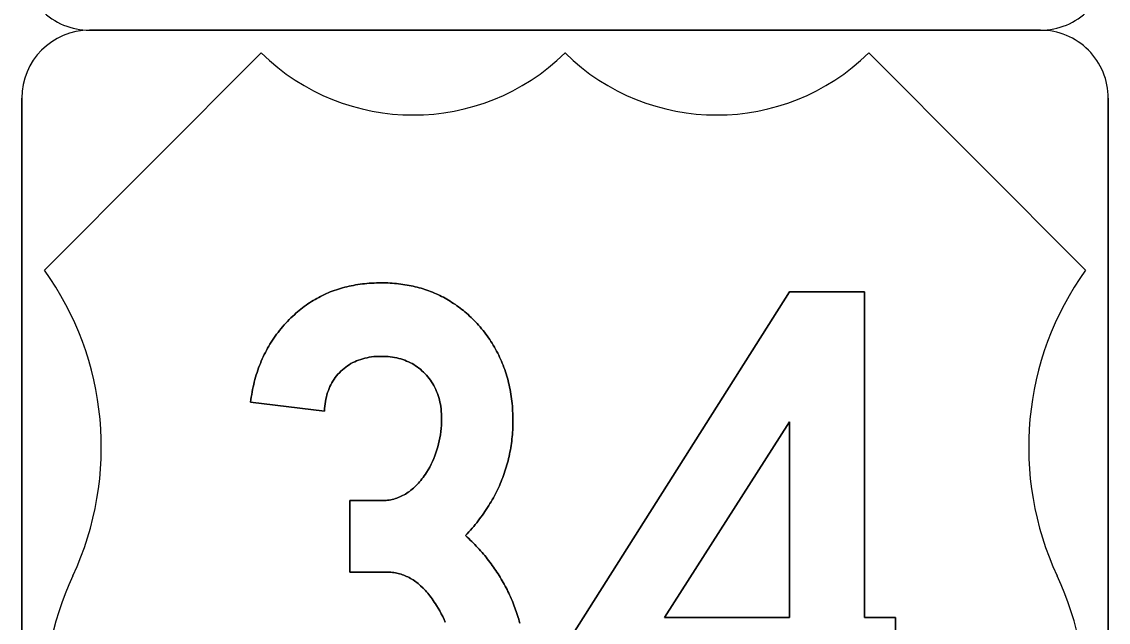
# Model space of a CAD drawing. Extents: x 10133 to 81668, y 5524 to 11018.
# Drawn here: x 28289.9 to 28389.9, y 9485.4 to 9540.6 of the extents above; entities that cross this region are included whole.
import ezdxf

# ---------------------------------------------------------------- set-up
doc = ezdxf.new("R2010")
doc.units = 0
doc.layers.add('DisPlatData', color=7, linetype='Continuous')

msp = doc.modelspace()

# ---------------------------------------------------------------- linework, layer by layer
at = {"layer": 'DisPlatData'}
for p, q in [((28296.113, 9539.828), (28296.113, 9539.828)), ((28383.613, 9539.828), (28296.113, 9539.828)), ((28296.113, 9539.828), (28296.113, 9539.828)), ((28296.113, 9539.828), (28383.613, 9539.828)), ((28383.613, 9539.828), (28296.113, 9539.828)), ((28296.113, 9539.828), (28383.613, 9539.828)), ((28383.613, 9539.828), (28296.113, 9539.828)), ((28383.613, 9539.828), (28296.113, 9539.828)), ((28296.113, 9539.828), (28296.113, 9539.828)), ((28296.113, 9539.828), (28383.613, 9539.828)), ((28296.113, 9539.828), (28296.113, 9539.828)), ((28296.113, 9539.828), (28383.613, 9539.828)), ((28383.613, 9539.828), (28383.613, 9539.828)), ((28383.613, 9539.828), (28383.613, 9539.828)), ((28383.613, 9539.828), (28383.613, 9539.828)), ((28383.613, 9539.828), (28383.613, 9539.828)), ((28291.947, 9517.778), (28311.912, 9537.745)), ((28311.912, 9537.745), (28291.947, 9517.778)), ((28367.813, 9537.745), (28387.778, 9517.778)), ((28387.778, 9517.778), (28367.813, 9537.745)), ((28289.863, 9533.578), (28289.863, 9446.078)), ((28289.863, 9533.578), (28289.863, 9533.578)), ((28289.863, 9533.578), (28289.863, 9446.078)), ((28289.863, 9446.078), (28289.863, 9533.578)), ((28289.863, 9533.578), (28289.863, 9533.578)), ((28289.863, 9446.078), (28289.863, 9533.578)), ((28389.863, 9446.078), (28389.863, 9533.578)), ((28389.863, 9446.078), (28389.863, 9533.578)), ((28389.863, 9533.578), (28389.863, 9533.578)), ((28389.863, 9533.578), (28389.863, 9446.078)), ((28389.863, 9533.578), (28389.863, 9533.578)), ((28389.863, 9533.578), (28389.863, 9446.078)), ((28321.649, 9509.725), (28321.449, 9509.681)), ((28294.566, 9489.666), (28294.568, 9489.665)), ((28294.568, 9489.665), (28294.566, 9489.666))]:
    msp.add_line(p, q, dxfattribs=at)
for points in [[(28339.862, 9537.745), (28339.863, 9537.745)], [(28324.358, 9516.535), (28324.162, 9516.553), (28323.966, 9516.568), (28323.766, 9516.581), (28323.562, 9516.591), (28323.362, 9516.598), (28323.154, 9516.602), (28322.949, 9516.603), (28322.729, 9516.602), (28322.504, 9516.597), (28322.287, 9516.589), (28322.066, 9516.578), (28321.849, 9516.563), (28321.637, 9516.546), (28321.424, 9516.525), (28321.212, 9516.502), (28321.004, 9516.475), (28320.795, 9516.445), (28320.591, 9516.411), (28320.387, 9516.375), (28320.187, 9516.335), (28319.983, 9516.293), (28319.787, 9516.247), (28319.591, 9516.198), (28319.395, 9516.145), (28319.204, 9516.09), (28319.012, 9516.031), (28318.82, 9515.97), (28318.633, 9515.905), (28318.445, 9515.837), (28318.262, 9515.765), (28318.079, 9515.691), (28317.899, 9515.613), (28317.72, 9515.533), (28317.545, 9515.448), (28317.37, 9515.361), (28317.195, 9515.271), (28317.024, 9515.178), (28316.854, 9515.081), (28316.687, 9514.981), (28316.52, 9514.878), (28316.354, 9514.772), (28316.191, 9514.663), (28316.029, 9514.55), (28315.87, 9514.435), (28315.712, 9514.316), (28315.558, 9514.194), (28315.404, 9514.069), (28315.254, 9513.941), (28315.099, 9513.809), (28314.954, 9513.675), (28314.808, 9513.537), (28314.641, 9513.38), (28314.483, 9513.221), (28314.324, 9513.06), (28314.174, 9512.898), (28314.024, 9512.732), (28313.874, 9512.565), (28313.733, 9512.396), (28313.595, 9512.224), (28313.458, 9512.051), (28313.324, 9511.875), (28313.195, 9511.698), (28313.07, 9511.518), (28312.945, 9511.336), (28312.829, 9511.152), (28312.712, 9510.966), (28312.599, 9510.778), (28312.491, 9510.588), (28312.383, 9510.395), (28312.283, 9510.2), (28312.183, 9510.004), (28312.087, 9509.805), (28311.995, 9509.605), (28311.908, 9509.402), (28311.824, 9509.197), (28311.741, 9508.99), (28311.662, 9508.78), (28311.587, 9508.569), (28311.516, 9508.356), (28311.449, 9508.14), (28311.383, 9507.923), (28311.324, 9507.703), (28311.266, 9507.482), (28311.212, 9507.258), (28311.158, 9507.032), (28311.112, 9506.804), (28311.066, 9506.574), (28311.029, 9506.342), (28310.991, 9506.108), (28310.958, 9505.871), (28310.924, 9505.633), (28317.729, 9504.818), (28317.741, 9505.046), (28317.762, 9505.269), (28317.787, 9505.487), (28317.82, 9505.701), (28317.858, 9505.91), (28317.904, 9506.114), (28317.958, 9506.313), (28318.016, 9506.508)], [(28318.016, 9506.508), (28317.958, 9506.313), (28317.904, 9506.114), (28317.858, 9505.91), (28317.82, 9505.701), (28317.787, 9505.487), (28317.762, 9505.269), (28317.741, 9505.046), (28317.729, 9504.818), (28310.924, 9505.633), (28310.958, 9505.871), (28310.991, 9506.108), (28311.029, 9506.342), (28311.066, 9506.574), (28311.112, 9506.804), (28311.158, 9507.032), (28311.212, 9507.258), (28311.266, 9507.482), (28311.324, 9507.703), (28311.383, 9507.923), (28311.449, 9508.14), (28311.516, 9508.356), (28311.587, 9508.569), (28311.662, 9508.78), (28311.741, 9508.99), (28311.824, 9509.197), (28311.908, 9509.402), (28311.995, 9509.605), (28312.087, 9509.805), (28312.183, 9510.004), (28312.283, 9510.2), (28312.383, 9510.395), (28312.491, 9510.588), (28312.599, 9510.778), (28312.712, 9510.966), (28312.829, 9511.152), (28312.945, 9511.336), (28313.07, 9511.518), (28313.195, 9511.698), (28313.324, 9511.875), (28313.458, 9512.051), (28313.595, 9512.224), (28313.733, 9512.396), (28313.874, 9512.565), (28314.024, 9512.732), (28314.174, 9512.898), (28314.324, 9513.06), (28314.483, 9513.221), (28314.641, 9513.38), (28314.808, 9513.537), (28314.954, 9513.675), (28315.099, 9513.809), (28315.254, 9513.941), (28315.404, 9514.069), (28315.558, 9514.194), (28315.712, 9514.316), (28315.87, 9514.435), (28316.029, 9514.55), (28316.191, 9514.663), (28316.354, 9514.772), (28316.52, 9514.878), (28316.687, 9514.981), (28316.854, 9515.081), (28317.024, 9515.178), (28317.195, 9515.271), (28317.37, 9515.361), (28317.545, 9515.448), (28317.72, 9515.533), (28317.899, 9515.613), (28318.079, 9515.691), (28318.262, 9515.765), (28318.445, 9515.837), (28318.633, 9515.905), (28318.82, 9515.97), (28319.012, 9516.031), (28319.204, 9516.09), (28319.395, 9516.145), (28319.591, 9516.198), (28319.787, 9516.247), (28319.983, 9516.293), (28320.187, 9516.335), (28320.387, 9516.375), (28320.591, 9516.411), (28320.795, 9516.445), (28321.004, 9516.475), (28321.212, 9516.502), (28321.424, 9516.525), (28321.637, 9516.546), (28321.849, 9516.563), (28322.066, 9516.578), (28322.287, 9516.589), (28322.504, 9516.597), (28322.729, 9516.602), (28322.949, 9516.603), (28323.154, 9516.602), (28323.362, 9516.598), (28323.562, 9516.591), (28323.766, 9516.581), (28323.966, 9516.568), (28324.162, 9516.553), (28324.358, 9516.535)], [(28334.958, 9502.046), (28334.983, 9502.25), (28335.004, 9502.455), (28335.02, 9502.66), (28335.037, 9502.866), (28335.049, 9503.073), (28335.058, 9503.28), (28335.066, 9503.489), (28335.07, 9503.698), (28335.07, 9503.908), (28335.07, 9504.14), (28335.066, 9504.371), (28335.058, 9504.6), (28335.045, 9504.828), (28335.033, 9505.054), (28335.016, 9505.278), (28334.995, 9505.5), (28334.97, 9505.721), (28334.945, 9505.94), (28334.916, 9506.157), (28334.883, 9506.373), (28334.845, 9506.587), (28334.808, 9506.799), (28334.766, 9507.01), (28334.72, 9507.219), (28334.67, 9507.426), (28334.62, 9507.632), (28334.566, 9507.836), (28334.508, 9508.038), (28334.445, 9508.239), (28334.383, 9508.438), (28334.316, 9508.635), (28334.245, 9508.83), (28334.17, 9509.024), (28334.095, 9509.217), (28334.016, 9509.407), (28333.933, 9509.596), (28333.845, 9509.783), (28333.758, 9509.969), (28333.666, 9510.153), (28333.57, 9510.335), (28333.47, 9510.515), (28333.37, 9510.694), (28333.266, 9510.871), (28333.158, 9511.047), (28333.045, 9511.22), (28332.933, 9511.393), (28332.816, 9511.563), (28332.695, 9511.732), (28332.57, 9511.899), (28332.445, 9512.064), (28332.316, 9512.228), (28332.183, 9512.39), (28332.045, 9512.55), (28331.908, 9512.709), (28331.766, 9512.866), (28331.633, 9513.009), (28331.495, 9513.148), (28331.362, 9513.285), (28331.224, 9513.419), (28331.083, 9513.55), (28330.945, 9513.679), (28330.804, 9513.805), (28330.658, 9513.928), (28330.512, 9514.048), (28330.366, 9514.165), (28330.22, 9514.28), (28330.07, 9514.392), (28329.92, 9514.501), (28329.77, 9514.608), (28329.616, 9514.711), (28329.462, 9514.812), (28329.304, 9514.91), (28329.149, 9515.005), (28328.987, 9515.098), (28328.829, 9515.188), (28328.666, 9515.275), (28328.504, 9515.359), (28328.337, 9515.441), (28328.174, 9515.52), (28328.004, 9515.596), (28327.837, 9515.669), (28327.666, 9515.74), (28327.495, 9515.807), (28327.32, 9515.872), (28327.145, 9515.934), (28326.97, 9515.994), (28326.795, 9516.05), (28326.616, 9516.104), (28326.437, 9516.155), (28326.254, 9516.204), (28326.07, 9516.249), (28325.887, 9516.292), (28325.699, 9516.332), (28325.512, 9516.37), (28325.324, 9516.404), (28325.133, 9516.436), (28324.941, 9516.465), (28324.749, 9516.491), (28324.554, 9516.515), (28324.358, 9516.535)], [(28324.358, 9516.535), (28324.554, 9516.515), (28324.749, 9516.491), (28324.941, 9516.465), (28325.133, 9516.436), (28325.324, 9516.404), (28325.512, 9516.37), (28325.699, 9516.332), (28325.887, 9516.292), (28326.07, 9516.249), (28326.254, 9516.204), (28326.437, 9516.155), (28326.616, 9516.104), (28326.795, 9516.05), (28326.97, 9515.994), (28327.145, 9515.934), (28327.32, 9515.872), (28327.495, 9515.807), (28327.666, 9515.74), (28327.837, 9515.669), (28328.004, 9515.596), (28328.174, 9515.52), (28328.337, 9515.441), (28328.504, 9515.359), (28328.666, 9515.275), (28328.829, 9515.188), (28328.987, 9515.098), (28329.149, 9515.005), (28329.304, 9514.91), (28329.462, 9514.812), (28329.616, 9514.711), (28329.77, 9514.608), (28329.92, 9514.501), (28330.07, 9514.392), (28330.22, 9514.28), (28330.366, 9514.165), (28330.512, 9514.048), (28330.658, 9513.928), (28330.804, 9513.805), (28330.945, 9513.679), (28331.083, 9513.55), (28331.224, 9513.419), (28331.362, 9513.285), (28331.495, 9513.148), (28331.633, 9513.009), (28331.766, 9512.866), (28331.908, 9512.709), (28332.045, 9512.55), (28332.183, 9512.39), (28332.316, 9512.228), (28332.445, 9512.064), (28332.57, 9511.899), (28332.695, 9511.732), (28332.816, 9511.563), (28332.933, 9511.393), (28333.045, 9511.22), (28333.158, 9511.047), (28333.266, 9510.871), (28333.37, 9510.694), (28333.47, 9510.515), (28333.57, 9510.335), (28333.666, 9510.153), (28333.758, 9509.969), (28333.845, 9509.783), (28333.933, 9509.596), (28334.016, 9509.407), (28334.095, 9509.217), (28334.17, 9509.024), (28334.245, 9508.83), (28334.316, 9508.635), (28334.383, 9508.438), (28334.445, 9508.239), (28334.508, 9508.038), (28334.566, 9507.836), (28334.62, 9507.632), (28334.67, 9507.426), (28334.72, 9507.219), (28334.766, 9507.01), (28334.808, 9506.799), (28334.845, 9506.587), (28334.883, 9506.373), (28334.916, 9506.157), (28334.945, 9505.94), (28334.97, 9505.721), (28334.995, 9505.5), (28335.016, 9505.278), (28335.033, 9505.054), (28335.045, 9504.828), (28335.058, 9504.6), (28335.066, 9504.371), (28335.07, 9504.14), (28335.07, 9503.908), (28335.07, 9503.698), (28335.066, 9503.489), (28335.058, 9503.28), (28335.049, 9503.073), (28335.037, 9502.866), (28335.02, 9502.66), (28335.004, 9502.455), (28334.983, 9502.25), (28334.958, 9502.046)], [(28367.416, 9515.788), (28360.516, 9515.788), (28340.587, 9484.315), (28340.587, 9479.476), (28360.516, 9479.476), (28360.516, 9467.883), (28367.416, 9467.883), (28367.416, 9479.476), (28370.291, 9479.476), (28370.291, 9485.848), (28367.416, 9485.848), (28367.416, 9515.788)], [(28367.416, 9485.848), (28370.291, 9485.848), (28370.291, 9479.476), (28367.416, 9479.476), (28367.416, 9467.883), (28360.516, 9467.883), (28360.516, 9479.476), (28340.587, 9479.476), (28340.587, 9484.315), (28360.516, 9515.788), (28367.416, 9515.788), (28367.416, 9485.848)], [(28318.016, 9506.508), (28318.083, 9506.699), (28318.154, 9506.884), (28318.233, 9507.065), (28318.316, 9507.241), (28318.408, 9507.413), (28318.508, 9507.58), (28318.612, 9507.742), (28318.724, 9507.9), (28318.841, 9508.053), (28318.966, 9508.201), (28319.099, 9508.344), (28319.237, 9508.483), (28319.383, 9508.616), (28319.529, 9508.743), (28319.683, 9508.862), (28319.837, 9508.975), (28319.999, 9509.08), (28320.166, 9509.179), (28320.337, 9509.272), (28320.508, 9509.357), (28320.687, 9509.435), (28320.87, 9509.507), (28321.062, 9509.572), (28321.254, 9509.63), (28321.449, 9509.681), (28321.649, 9509.725)], [(28321.449, 9509.681), (28321.254, 9509.63), (28321.062, 9509.572), (28320.87, 9509.507), (28320.687, 9509.435), (28320.508, 9509.357), (28320.337, 9509.272), (28320.166, 9509.179), (28319.999, 9509.08), (28319.837, 9508.975), (28319.683, 9508.862), (28319.529, 9508.743), (28319.383, 9508.616), (28319.237, 9508.483), (28319.099, 9508.344), (28318.966, 9508.201), (28318.841, 9508.053), (28318.724, 9507.9), (28318.612, 9507.742), (28318.508, 9507.58), (28318.408, 9507.413), (28318.316, 9507.241), (28318.233, 9507.065), (28318.154, 9506.884), (28318.083, 9506.699), (28318.016, 9506.508)], [(28321.649, 9509.725), (28321.854, 9509.763), (28322.066, 9509.794), (28322.279, 9509.818), (28322.499, 9509.835), (28322.72, 9509.845), (28322.949, 9509.848), (28323.166, 9509.845), (28323.374, 9509.836), (28323.583, 9509.821), (28323.787, 9509.8), (28323.987, 9509.774), (28324.183, 9509.741), (28324.379, 9509.702), (28324.566, 9509.657), (28324.754, 9509.606), (28324.937, 9509.55), (28325.112, 9509.487), (28325.287, 9509.418), (28325.462, 9509.343), (28325.629, 9509.263), (28325.791, 9509.176), (28325.954, 9509.083), (28326.108, 9508.985), (28326.262, 9508.88), (28326.412, 9508.77), (28326.558, 9508.653), (28326.699, 9508.53), (28326.837, 9508.402), (28326.974, 9508.268), (28327.112, 9508.122), (28327.241, 9507.972), (28327.362, 9507.818), (28327.483, 9507.659), (28327.591, 9507.497), (28327.695, 9507.33), (28327.795, 9507.16), (28327.887, 9506.985), (28327.97, 9506.806), (28328.049, 9506.623), (28328.124, 9506.435), (28328.191, 9506.243), (28328.249, 9506.048), (28328.304, 9505.848), (28328.354, 9505.644), (28328.391, 9505.436), (28328.429, 9505.223), (28328.458, 9505.007), (28328.479, 9504.786), (28328.495, 9504.562), (28328.504, 9504.333), (28328.508, 9504.1), (28328.504, 9503.803), (28328.491, 9503.509), (28328.47, 9503.218), (28328.437, 9502.929), (28328.399, 9502.643), (28328.354, 9502.359), (28328.295, 9502.078), (28328.233, 9501.8), (28328.158, 9501.525), (28328.079, 9501.252), (28327.987, 9500.982), (28327.891, 9500.714), (28327.783, 9500.45), (28327.666, 9500.188), (28327.541, 9499.928), (28327.408, 9499.671), (28327.266, 9499.417), (28327.116, 9499.165), (28327.016, 9499.011), (28326.912, 9498.861), (28326.808, 9498.717), (28326.699, 9498.576), (28326.591, 9498.441)], [(28326.591, 9498.441), (28326.699, 9498.576), (28326.808, 9498.717), (28326.912, 9498.861), (28327.016, 9499.011), (28327.116, 9499.165), (28327.266, 9499.417), (28327.408, 9499.671), (28327.541, 9499.928), (28327.666, 9500.188), (28327.783, 9500.45), (28327.891, 9500.714), (28327.987, 9500.982), (28328.079, 9501.252), (28328.158, 9501.525), (28328.233, 9501.8), (28328.295, 9502.078), (28328.354, 9502.359), (28328.399, 9502.643), (28328.437, 9502.929), (28328.47, 9503.218), (28328.491, 9503.509), (28328.504, 9503.803), (28328.508, 9504.1), (28328.504, 9504.333), (28328.495, 9504.562), (28328.479, 9504.786), (28328.458, 9505.007), (28328.429, 9505.223), (28328.391, 9505.436), (28328.354, 9505.644), (28328.304, 9505.848), (28328.249, 9506.048), (28328.191, 9506.243), (28328.124, 9506.435), (28328.049, 9506.623), (28327.97, 9506.806), (28327.887, 9506.985), (28327.795, 9507.16), (28327.695, 9507.33), (28327.591, 9507.497), (28327.483, 9507.659), (28327.362, 9507.818), (28327.241, 9507.972), (28327.112, 9508.122), (28326.974, 9508.268), (28326.837, 9508.402), (28326.699, 9508.53), (28326.558, 9508.653), (28326.412, 9508.77), (28326.262, 9508.88), (28326.108, 9508.985), (28325.954, 9509.083), (28325.791, 9509.176), (28325.629, 9509.263), (28325.462, 9509.343), (28325.287, 9509.418), (28325.112, 9509.487), (28324.937, 9509.55), (28324.754, 9509.606), (28324.566, 9509.657), (28324.379, 9509.702), (28324.183, 9509.741), (28323.987, 9509.774), (28323.787, 9509.8), (28323.583, 9509.821), (28323.374, 9509.836), (28323.166, 9509.845), (28322.949, 9509.848), (28322.72, 9509.845), (28322.499, 9509.835), (28322.279, 9509.818), (28322.066, 9509.794), (28321.854, 9509.763), (28321.649, 9509.725)], [(28360.516, 9485.848), (28349.016, 9485.848), (28360.516, 9503.813), (28360.516, 9485.848)], [(28349.016, 9485.848), (28360.516, 9485.848), (28360.516, 9503.813), (28349.016, 9485.848)], [(28335.699, 9485.313), (28335.654, 9485.491), (28335.604, 9485.669), (28335.549, 9485.846), (28335.495, 9486.023), (28335.437, 9486.198), (28335.379, 9486.373), (28335.32, 9486.547), (28335.258, 9486.72), (28335.195, 9486.892), (28335.129, 9487.063), (28335.058, 9487.234), (28334.991, 9487.403), (28334.916, 9487.572), (28334.841, 9487.74), (28334.766, 9487.908), (28334.687, 9488.074), (28334.608, 9488.239), (28334.529, 9488.404), (28334.441, 9488.568), (28334.358, 9488.731), (28334.27, 9488.893), (28334.179, 9489.054), (28334.087, 9489.215), (28333.995, 9489.374), (28333.899, 9489.533), (28333.799, 9489.691), (28333.699, 9489.848), (28333.599, 9490.005), (28333.495, 9490.16), (28333.387, 9490.315), (28333.283, 9490.468), (28333.17, 9490.621), (28333.058, 9490.773), (28332.945, 9490.925), (28332.829, 9491.075), (28332.712, 9491.225), (28332.595, 9491.374), (28332.47, 9491.522), (28332.349, 9491.669), (28332.224, 9491.815), (28332.095, 9491.96), (28331.966, 9492.105), (28331.833, 9492.249), (28331.699, 9492.392), (28331.566, 9492.534), (28331.429, 9492.675), (28331.291, 9492.815), (28331.149, 9492.955), (28331.004, 9493.094), (28330.858, 9493.232), (28330.712, 9493.369), (28330.866, 9493.535), (28331.016, 9493.703), (28331.166, 9493.87), (28331.312, 9494.039), (28331.458, 9494.209), (28331.595, 9494.379), (28331.733, 9494.55), (28331.87, 9494.722), (28331.999, 9494.895), (28332.129, 9495.068), (28332.258, 9495.243), (28332.379, 9495.418), (28332.499, 9495.593), (28332.62, 9495.77), (28332.737, 9495.948), (28332.849, 9496.126), (28332.958, 9496.305), (28333.066, 9496.485), (28333.17, 9496.665), (28333.27, 9496.847), (28333.37, 9497.029), (28333.466, 9497.212), (28333.558, 9497.396), (28333.649, 9497.581), (28333.737, 9497.766), (28333.82, 9497.953), (28333.904, 9498.139), (28333.983, 9498.327), (28334.058, 9498.516), (28334.133, 9498.705), (28334.204, 9498.895), (28334.27, 9499.086), (28334.337, 9499.278), (28334.399, 9499.47), (28334.458, 9499.664), (28334.516, 9499.858), (28334.57, 9500.053), (28334.62, 9500.249), (28334.67, 9500.445), (28334.716, 9500.643), (28334.758, 9500.841), (28334.799, 9501.04), (28334.837, 9501.24), (28334.87, 9501.44), (28334.904, 9501.641), (28334.933, 9501.843), (28334.958, 9502.046)], [(28334.958, 9502.046), (28334.933, 9501.843), (28334.904, 9501.641), (28334.87, 9501.44), (28334.837, 9501.24), (28334.799, 9501.04), (28334.758, 9500.841), (28334.716, 9500.643), (28334.67, 9500.445), (28334.62, 9500.249), (28334.57, 9500.053), (28334.516, 9499.858), (28334.458, 9499.664), (28334.399, 9499.47), (28334.337, 9499.278), (28334.27, 9499.086), (28334.204, 9498.895), (28334.133, 9498.705), (28334.058, 9498.516), (28333.983, 9498.327), (28333.904, 9498.139), (28333.82, 9497.953), (28333.737, 9497.766), (28333.649, 9497.581), (28333.558, 9497.396), (28333.466, 9497.212), (28333.37, 9497.029), (28333.27, 9496.847), (28333.17, 9496.665), (28333.066, 9496.485), (28332.958, 9496.305), (28332.849, 9496.126), (28332.737, 9495.948), (28332.62, 9495.77), (28332.499, 9495.593), (28332.379, 9495.418), (28332.258, 9495.243), (28332.129, 9495.068), (28331.999, 9494.895), (28331.87, 9494.722), (28331.733, 9494.55), (28331.595, 9494.379), (28331.458, 9494.209), (28331.312, 9494.039), (28331.166, 9493.87), (28331.016, 9493.703), (28330.866, 9493.535), (28330.712, 9493.369), (28330.858, 9493.232), (28331.004, 9493.094), (28331.149, 9492.955), (28331.291, 9492.815), (28331.429, 9492.675), (28331.566, 9492.534), (28331.699, 9492.392), (28331.833, 9492.249), (28331.966, 9492.105), (28332.095, 9491.96), (28332.224, 9491.815), (28332.349, 9491.669), (28332.47, 9491.522), (28332.595, 9491.374), (28332.712, 9491.225), (28332.829, 9491.075), (28332.945, 9490.925), (28333.058, 9490.773), (28333.17, 9490.621), (28333.283, 9490.468), (28333.387, 9490.315), (28333.495, 9490.16), (28333.599, 9490.005), (28333.699, 9489.848), (28333.799, 9489.691), (28333.899, 9489.533), (28333.995, 9489.374), (28334.087, 9489.215), (28334.179, 9489.054), (28334.27, 9488.893), (28334.358, 9488.731), (28334.441, 9488.568), (28334.529, 9488.404), (28334.608, 9488.239), (28334.687, 9488.074), (28334.766, 9487.908), (28334.841, 9487.74), (28334.916, 9487.572), (28334.991, 9487.403), (28335.058, 9487.234), (28335.129, 9487.063), (28335.195, 9486.892), (28335.258, 9486.72), (28335.32, 9486.547), (28335.379, 9486.373), (28335.437, 9486.198), (28335.495, 9486.023), (28335.549, 9485.846), (28335.604, 9485.669), (28335.654, 9485.491), (28335.699, 9485.313)], [(28326.591, 9498.441), (28326.483, 9498.31), (28326.37, 9498.185), (28326.258, 9498.063), (28326.141, 9497.947), (28326.029, 9497.835), (28325.908, 9497.728), (28325.791, 9497.626), (28325.67, 9497.529), (28325.549, 9497.436), (28325.424, 9497.348), (28325.299, 9497.265), (28325.174, 9497.187), (28325.045, 9497.113), (28324.916, 9497.044), (28324.787, 9496.98), (28324.654, 9496.921), (28324.52, 9496.866), (28324.387, 9496.816), (28324.249, 9496.771), (28324.112, 9496.731), (28323.97, 9496.695), (28323.829, 9496.664), (28323.687, 9496.638), (28323.541, 9496.617), (28323.395, 9496.6), (28323.249, 9496.588), (28323.099, 9496.581), (28322.949, 9496.579), (28320.074, 9496.579), (28320.074, 9490.016), (28323.429, 9490.016), (28323.57, 9490.014), (28323.708, 9490.008), (28323.845, 9489.998), (28323.979, 9489.983), (28324.116, 9489.965), (28324.249, 9489.943), (28324.383, 9489.917), (28324.512, 9489.887), (28324.645, 9489.853), (28324.774, 9489.814), (28324.899, 9489.772), (28325.029, 9489.726), (28325.154, 9489.675), (28325.279, 9489.621), (28325.404, 9489.562), (28325.524, 9489.5), (28325.645, 9489.433), (28325.766, 9489.363), (28325.887, 9489.288), (28326.004, 9489.209), (28326.12, 9489.127), (28326.237, 9489.04), (28326.349, 9488.949), (28326.462, 9488.855), (28326.574, 9488.756), (28326.795, 9488.546), (28326.904, 9488.436), (28327.012, 9488.321), (28327.12, 9488.201), (28327.224, 9488.078), (28327.329, 9487.952), (28327.433, 9487.821), (28327.533, 9487.686), (28327.637, 9487.546), (28327.737, 9487.403), (28327.833, 9487.256), (28327.933, 9487.105), (28328.029, 9486.95), (28328.183, 9486.694), (28328.333, 9486.437), (28328.474, 9486.178), (28328.608, 9485.919), (28328.733, 9485.659), (28328.849, 9485.397)], [(28328.849, 9485.397), (28328.733, 9485.659), (28328.608, 9485.919), (28328.474, 9486.178), (28328.333, 9486.437), (28328.183, 9486.694), (28328.029, 9486.95), (28327.933, 9487.105), (28327.833, 9487.256), (28327.737, 9487.403), (28327.637, 9487.546), (28327.533, 9487.686), (28327.433, 9487.821), (28327.329, 9487.952), (28327.224, 9488.078), (28327.12, 9488.201), (28327.012, 9488.321), (28326.904, 9488.436), (28326.795, 9488.546), (28326.574, 9488.756), (28326.462, 9488.855), (28326.349, 9488.949), (28326.237, 9489.04), (28326.12, 9489.127), (28326.004, 9489.209), (28325.887, 9489.288), (28325.766, 9489.363), (28325.645, 9489.433), (28325.524, 9489.5), (28325.404, 9489.562), (28325.279, 9489.621), (28325.154, 9489.675), (28325.029, 9489.726), (28324.899, 9489.772), (28324.774, 9489.814), (28324.645, 9489.853), (28324.512, 9489.887), (28324.383, 9489.917), (28324.249, 9489.943), (28324.116, 9489.965), (28323.979, 9489.983), (28323.845, 9489.998), (28323.708, 9490.008), (28323.57, 9490.014), (28323.429, 9490.016), (28320.074, 9490.016), (28320.074, 9496.579), (28322.949, 9496.579), (28323.099, 9496.581), (28323.249, 9496.588), (28323.395, 9496.6), (28323.541, 9496.617), (28323.687, 9496.638), (28323.829, 9496.664), (28323.97, 9496.695), (28324.112, 9496.731), (28324.249, 9496.771), (28324.387, 9496.816), (28324.52, 9496.866), (28324.654, 9496.921), (28324.787, 9496.98), (28324.916, 9497.044), (28325.045, 9497.113), (28325.174, 9497.187), (28325.299, 9497.265), (28325.424, 9497.348), (28325.549, 9497.436), (28325.67, 9497.529), (28325.791, 9497.626), (28325.908, 9497.728), (28326.029, 9497.835), (28326.141, 9497.947), (28326.258, 9498.063), (28326.37, 9498.185), (28326.483, 9498.31), (28326.591, 9498.441)], [(28385.157, 9489.665), (28385.16, 9489.666)], [(28385.16, 9489.666), (28385.157, 9489.665)]]:
    msp.add_lwpolyline(points, dxfattribs=at)
for centre, radius, start, end in [((28296.113, 9546.078), 6.25, 179.99985, 270.00006), ((28296.113, 9546.078), 6.25, 179.99985, 270.00006), ((28296.113, 9546.078), 6.25, 179.99985, 270.00006), ((28296.113, 9546.078), 6.25, 179.99985, 270.00006), ((28383.613, 9546.078), 6.25, 270.00006, 0.00027), ((28383.613, 9546.078), 6.25, 270.00006, 0.00027), ((28383.613, 9546.078), 6.25, 270.00006, 0.00027), ((28383.613, 9546.078), 6.25, 270.00006, 0.00027), ((28296.113, 9533.578), 6.25, 90.00021, 179.99985), ((28296.113, 9533.578), 6.25, 90.00021, 179.99985), ((28296.113, 9533.578), 6.25, 90.00021, 179.99985), ((28296.113, 9533.578), 6.25, 90.00021, 179.99985), ((28383.613, 9533.578), 6.25, 0, 90.00021), ((28383.613, 9533.578), 6.25, 0, 90.00021), ((28383.613, 9533.578), 6.25, 0, 90.00021), ((28383.613, 9533.578), 6.25, 0, 90.00021), ((28325.888, 9552.003), 19.965, 225.57291, 314.42417), ((28325.888, 9552.003), 19.965, 225.57291, 314.42417), ((28353.838, 9552.003), 19.965, 225.57291, 225.57583), ((28325.888, 9552.003), 19.965, 314.42417, 314.42721), ((28353.838, 9552.003), 19.965, 225.57583, 314.42721), ((28353.838, 9552.003), 19.965, 225.57583, 314.42721), ((28269.238, 9501.482), 27.951, 334.98952, 35.66288), ((28269.238, 9501.482), 27.951, 334.98952, 35.66288), ((28410.488, 9501.482), 27.951, 144.33724, 205.01003), ((28410.488, 9501.482), 27.951, 144.33724, 205.01003), ((28319.896, 9477.849), 27.951, 154.98967, 270.00006), ((28319.896, 9477.849), 27.951, 154.98967, 270.00006), ((28359.829, 9477.849), 27.951, 270.00006, 25.01045), ((28359.829, 9477.849), 27.951, 270.00006, 25.01045)]:
    msp.add_arc(centre, radius, start, end, dxfattribs=at)

doc.saveas('drawing.dxf')
